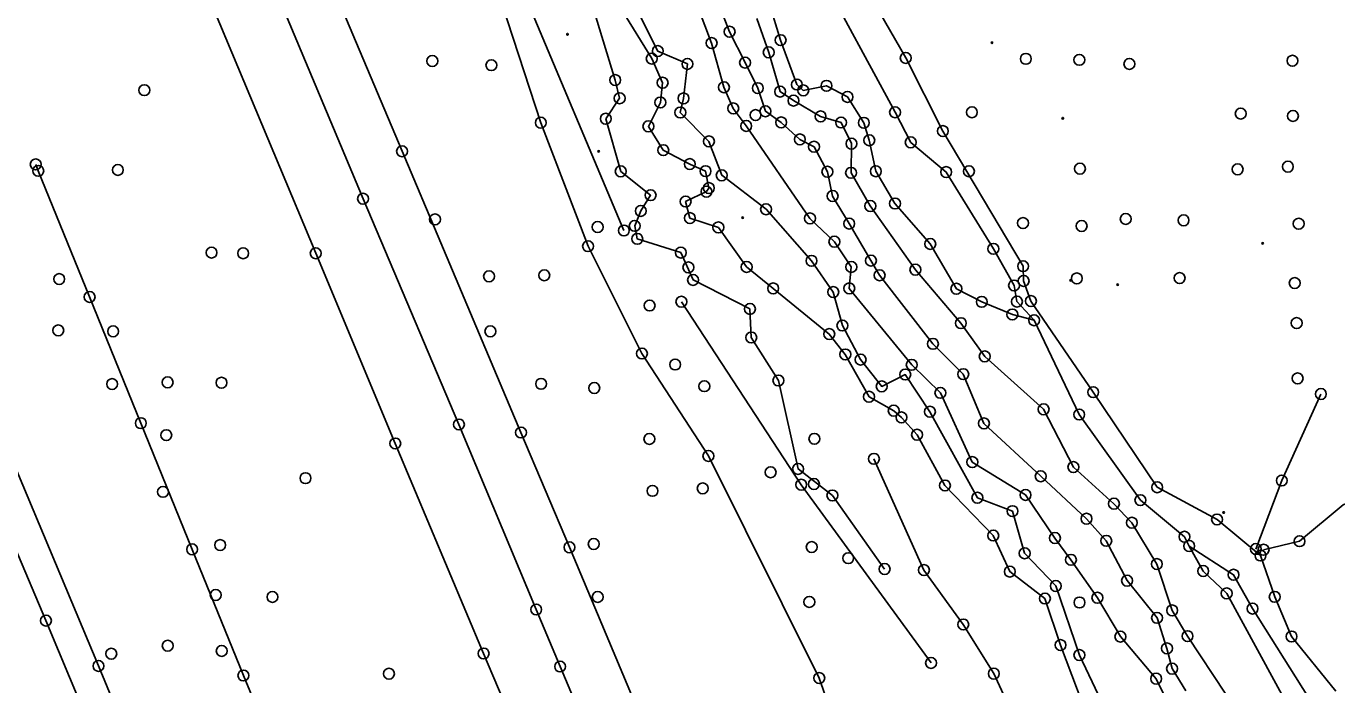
# Model space of a CAD drawing. Extents: x 20503438 to 20508873, y 7964251 to 7984667.
# Drawn here: x 20506012.3 to 20506253, y 7976082.3 to 7976203.2 of the extents above; entities that cross this region are included whole.
import ezdxf

# ---------------------------------------------------------------- set-up
doc = ezdxf.new("R2010")
doc.units = 0
for name, color, linetype in [('SurBreakLine', 7, 'Continuous'), ('SurControl', 7, 'Continuous'), ('SurDrainageArrowDown', 7, 'Continuous'), ('SurDrainageArrowUp', 7, 'Continuous'), ('SurEdgeRoadPaved', 7, 'Continuous'), ('SurEdgeShoulderPaved', 7, 'Continuous'), ('SurFenceWire', 7, 'Continuous'), ('SurPointsNonDTM', 7, 'Continuous'), ('SurSurveyPoints', 7, 'Continuous')]:
    doc.layers.add(name, color=color, linetype=linetype)

msp = doc.modelspace()

# ---------------------------------------------------------------- linework, layer by layer
at = {"layer": 'SurBreakLine'}
for points in [[(20505948.4, 7976440.27), (20505966.85, 7976397.06), (20506023.36, 7976261.75), (20506041.13, 7976219.76), (20506046.8, 7976206.26), (20506065.51, 7976161.54), (20506080.11, 7976126.62), (20506096.34, 7976088.07), (20506109.89, 7976056.1), (20506152.29, 7975956.2), (20506170.93, 7975911.54), (20506188.78, 7975869.57), (20506237.85, 7975752.64), (20506255.76, 7975710.06), (20506257.96, 7975704.85), (20506266.89, 7975683.65), (20506275.92, 7975662.23), (20506291.46, 7975625.08), (20506306.43, 7975588.4), (20506320.89, 7975553.64), (20506349.14, 7975482.98), (20506362.94, 7975447.73)], [(20506252.83, 7976081.18), (20506244.7, 7976091.19), (20506241.61, 7976098.47), (20506239, 7976106.05), (20506231.02, 7976112.67), (20506220.03, 7976118.59), (20506208.28, 7976136.03), (20506196.84, 7976152.75), (20506195.49, 7976156.45), (20506195.41, 7976159.16), (20506180.67, 7976183.96), (20506173.86, 7976197.39), (20506167.22, 7976209.04), (20506165, 7976221.04), (20506164.24, 7976230), (20506163.41, 7976237.03)], [(20506197.43, 7976149.24), (20506194.27, 7976152.66), (20506193.75, 7976155.62), (20506189.94, 7976162.35), (20506181.28, 7976176.43), (20506174.77, 7976181.89), (20506171.89, 7976187.42), (20506162.49, 7976204.8), (20506160.73, 7976221.81), (20506159.92, 7976228.39), (20506150.91, 7976228.05)], [(20506250.08, 7976067.42), (20506232.79, 7976099.11), (20506228.48, 7976103.21), (20506225.9, 7976107.8), (20506225.04, 7976109.51), (20506216.94, 7976116.22), (20506205.71, 7976131.93), (20506197.43, 7976149.24), (20506193.43, 7976150.3), (20506187.82, 7976152.62), (20506183.16, 7976155.02), (20506178.35, 7976163.24), (20506171.88, 7976170.67), (20506168.36, 7976176.59), (20506167.16, 7976182.27), (20506166.16, 7976185.48), (20506163.16, 7976190.23), (20506159.3, 7976192.27), (20506155.03, 7976191.43), (20506153.86, 7976192.5), (20506150.87, 7976200.65), (20506146.84, 7976213.91), (20506142.79, 7976222.07), (20506142.8, 7976223.66)], [(20506169.97, 7976103.58), (20506160.38, 7976117.08), (20506154.08, 7976121.94), (20506150.47, 7976138.18), (20506145.48, 7976146.07), (20506145.25, 7976151.32), (20506134.8, 7976156.63), (20506132.55, 7976161.65), (20506124.56, 7976164.18), (20506124.08, 7976166.56), (20506125.2, 7976169.31), (20506127, 7976172.19), (20506121.51, 7976176.57), (20506118.77, 7976186.22), (20506121.32, 7976189.98), (20506120.5, 7976193.33), (20506116.5, 7976206.36)], [(20506121.75, 7976206.09), (20506127.21, 7976197.26), (20506129.21, 7976192.83), (20506128.79, 7976189.21), (20506126.59, 7976184.83), (20506129.33, 7976180.46), (20506134.2, 7976177.91), (20506137.09, 7976176.6), (20506137.7, 7976173.5), (20506137.26, 7976172.84), (20506133.42, 7976171.03), (20506134.21, 7976167.99), (20506139.44, 7976166.28), (20506144.64, 7976159.02), (20506149.51, 7976155.08), (20506159.81, 7976146.71), (20506162.76, 7976142.96), (20506167.11, 7976135.2), (20506171.65, 7976132.64), (20506173.07, 7976131.4), (20506175.93, 7976128.22), (20506181.05, 7976118.91), (20506189.93, 7976109.72), (20506192.97, 7976103.1), (20506199.42, 7976098.16), (20506202.28, 7976089.62), (20506208.32, 7976073.55)], [(20506124.19, 7976206.86), (20506128.32, 7976198.64), (20506133.77, 7976196.29), (20506133.04, 7976189.95), (20506132.46, 7976187.37), (20506137.71, 7976182.06), (20506140.07, 7976175.84), (20506148.21, 7976169.61), (20506156.55, 7976160.15), (20506160.54, 7976154.41), (20506162.23, 7976148.27), (20506165.57, 7976142.02), (20506169.45, 7976137.1), (20506173.77, 7976139.28), (20506178.3, 7976132.45), (20506187.02, 7976116.66), (20506193.46, 7976114.2), (20506195.69, 7976106.47), (20506201.41, 7976100.46), (20506205.75, 7976087.79), (20506212.1, 7976074.39)], [(20506135.71, 7976206.57), (20506138.2, 7976200.11), (20506140.47, 7976192), (20506142.19, 7976188.12), (20506144.56, 7976184.91), (20506156.27, 7976167.93), (20506160.75, 7976163.66), (20506163.86, 7976159.02), (20506163.49, 7976155.09), (20506174.96, 7976141.06), (20506180.21, 7976135.91), (20506186.08, 7976123.21), (20506195.85, 7976117.17), (20506201.25, 7976109.27), (20506204.19, 7976105.27), (20506209.05, 7976098.3), (20506213.27, 7976091.17), (20506219.84, 7976083.45), (20506223.83, 7976075.35)], [(20506232.64, 7976080.6), (20506225.6, 7976091.26), (20506222.78, 7976095.98), (20506219.97, 7976104.48), (20506215.38, 7976112.08), (20506212.08, 7976115.57), (20506204.65, 7976122.29), (20506199.17, 7976132.89), (20506188.36, 7976142.61), (20506183.98, 7976148.7), (20506175.63, 7976158.52), (20506167.35, 7976170.21), (20506163.82, 7976176.3), (20506163.89, 7976181.65), (20506161.99, 7976185.53), (20506158.21, 7976186.65), (20506153.24, 7976189.55), (20506150.79, 7976191.21), (20506148.7, 7976198.41), (20506146.53, 7976204.65)], [(20506321.91, 7975951.28), (20506292.04, 7975971.7), (20506276.55, 7975986.99), (20506267.72, 7975999.31), (20506246.1, 7976007.41), (20506225.53, 7976028.87), (20506205.19, 7976053.67), (20506197.03, 7976069.21), (20506190.03, 7976084.37), (20506184.41, 7976093.4), (20506177.2, 7976103.38), (20506168.01, 7976123.8)], [(20506347.48, 7975964.11), (20506326.41, 7975985.98), (20506323.96, 7975995.07), (20506319.08, 7976004.25), (20506305.08, 7976014.1), (20506291.99, 7976025.09), (20506276.63, 7976042.56), (20506254.69, 7976069.09), (20506237.54, 7976096.31), (20506234.05, 7976102.52), (20506225.9, 7976107.8)]]:
    msp.add_lwpolyline(points, dxfattribs=at)
at = {"layer": 'SurControl'}
for centre in [(20506111.74, 7976201.72), (20506189.68, 7976200.18), (20506202.69, 7976186.31), (20506117.47, 7976180.23), (20506143.92, 7976168.08), (20506239.41, 7976163.35), (20506204.13, 7976156.55), (20506212.78, 7976155.77), (20506232.23, 7976113.95)]:
    msp.add_circle(centre, 0.15, dxfattribs=at)
at = {"layer": 'SurDrainageArrowDown'}
for points in [[(20506195.88, 7976000.66), (20506177.48, 7976040.33), (20506165.97, 7976060.78), (20506157.97, 7976083.56), (20506137.62, 7976124.34), (20506125.41, 7976143.13), (20506115.51, 7976162.83), (20506106.84, 7976185.5), (20506100.72, 7976204.22), (20506092.06, 7976228.8), (20506081.93, 7976251.94), (20506071.16, 7976278.18), (20506056.4, 7976317.29), (20506048.65, 7976334.89), (20506051.6, 7976339.7)], [(20506209.68, 7975716.34), (20506199.78, 7975739.3), (20506189.89, 7975762.26), (20506179.99, 7975785.21), (20506170.1, 7975808.17), (20506160.2, 7975831.13), (20506150.31, 7975854.09), (20506140.42, 7975877.04), (20506130.52, 7975900), (20506120.64, 7975922.97), (20506110.83, 7975945.96), (20506101.02, 7975968.95), (20506091.21, 7975991.95), (20506081.4, 7976014.94), (20506071.59, 7976037.93), (20506061.78, 7976060.93), (20506052.23, 7976084.03), (20506042.81, 7976107.19), (20506033.39, 7976130.35), (20506023.98, 7976153.51), (20506014.56, 7976176.66), (20506014.08, 7976177.84)], [(20506286.01, 7976123.08), (20506266.84, 7976120.41), (20506254.19, 7976115.34), (20506246.17, 7976108.68), (20506239.57, 7976107.11)]]:
    msp.add_lwpolyline(points, dxfattribs=at)
at = {"layer": 'SurDrainageArrowUp'}
for points in [[(20506139.14, 7976208.26), (20506141.51, 7976202.19), (20506144.34, 7976196.53), (20506146.69, 7976191.84), (20506148.08, 7976187.6), (20506150.98, 7976185.55), (20506154.41, 7976182.43), (20506157.01, 7976181.09), (20506159.47, 7976176.49), (20506160.42, 7976172.04), (20506163.47, 7976166.97), (20506167.47, 7976160.18), (20506169.05, 7976157.49), (20506178.85, 7976144.91), (20506184.41, 7976139.34), (20506188.22, 7976130.3), (20506198.65, 7976120.6), (20506207.05, 7976112.81), (20506210.68, 7976108.75), (20506214.5, 7976101.44), (20506220.01, 7976094.61), (20506221.83, 7976089.01), (20506222.76, 7976085.29), (20506225.31, 7976081.21)], [(20506238.15, 7976107.25), (20506242.91, 7976119.82), (20506250.09, 7976135.7)]]:
    msp.add_lwpolyline(points, dxfattribs=at)
at = {"layer": 'SurEdgeRoadPaved'}
for points in [[(20505973.34, 7976438.98), (20505987.53, 7976403.61), (20506003.07, 7976367.49), (20506018.95, 7976328.88), (20506025.44, 7976313.31), (20506044.67, 7976267.48), (20506061.06, 7976228.29), (20506067.76, 7976212.43), (20506081.36, 7976180.25), (20506103.2, 7976128.63), (20506112.1, 7976107.56), (20506128.65, 7976068.25), (20506136.4, 7976049.83), (20506153.65, 7976009.14), (20506168.49, 7975974.01), (20506178.44, 7975950.63), (20506193.04, 7975916.4), (20506208.43, 7975879.89), (20506224.55, 7975842.62), (20506237.48, 7975811.98)], [(20506278.91, 7975465.84), (20506257.71, 7975518.12), (20506250.34, 7975536.21), (20506236.76, 7975569.18), (20506175.22, 7975717.06), (20506144.4, 7975789.63), (20506112.25, 7975866.01), (20506069.58, 7975966.38), (20506037.98, 7976041.41), (20506015.97, 7976094.11), (20505947.59, 7976255.69), (20505927.83, 7976303), (20505916.28, 7976330.64), (20505901.17, 7976367.49), (20505888.02, 7976400.52), (20505875.61, 7976430.87)], [(20506375.71, 7975448.39), (20506362.64, 7975481.5), (20506329.83, 7975562.96), (20506317.59, 7975593.18), (20506238.7, 7975783.34), (20506212.9, 7975845.26), (20506167.37, 7975951.08), (20506129.46, 7976040.57), (20506122.49, 7976056.94), (20506110.39, 7976085.68), (20506105.99, 7976096.14), (20506091.81, 7976130.11), (20506074.2, 7976171.54), (20506054.82, 7976217.77), (20506019.21, 7976302.51), (20505976.84, 7976403.26), (20505970.11, 7976419.35)]]:
    msp.add_lwpolyline(points, dxfattribs=at)
at = {"layer": 'SurEdgeShoulderPaved'}
msp.add_lwpolyline([(20505889.98, 7976411.65), (20505895.55, 7976397.9), (20505920.61, 7976336.44), (20505950.34, 7976264.44), (20506010.6, 7976121.59), (20506025.61, 7976085.79), (20506040.8, 7976049.02), (20506074.56, 7975969.59), (20506097.02, 7975916.55), (20506142.06, 7975809.67), (20506177.13, 7975727.28), (20506237.29, 7975584.09), (20506267.06, 7975511.74), (20506296.53, 7975437.96)], dxfattribs=at)
at = {"layer": 'SurFenceWire'}
for points in [[(20506122.09, 7976165.71), (20506103.78, 7976209.24), (20506085.95, 7976253.82), (20506074.6, 7976283.74), (20506061.91, 7976312.85), (20506053.1, 7976329.73), (20506052.74, 7976342.91), (20506048.15, 7976350.45)], [(20506178.51, 7976086.34), (20506154.66, 7976119.05), (20506132.65, 7976152.64)]]:
    msp.add_lwpolyline(points, dxfattribs=at)
at = {"layer": 'SurPointsNonDTM'}
for centre in [(20506122.09, 7976165.71), (20506133.95, 7976158.94), (20506132.65, 7976152.64), (20506126.82, 7976151.94), (20506131.51, 7976141.11), (20506149.04, 7976121.34), (20506154.66, 7976119.05), (20506163.29, 7976105.57), (20506178.51, 7976086.34)]:
    msp.add_circle(centre, 1, dxfattribs=at)
at = {"layer": 'SurSurveyPoints'}
for centre in [(20506141.51, 7976202.19), (20506150.87, 7976200.65), (20506128.32, 7976198.64), (20506138.2, 7976200.11), (20506148.7, 7976198.41), (20506086.92, 7976196.82), (20506097.77, 7976196.05), (20506127.21, 7976197.26), (20506133.77, 7976196.29), (20506144.34, 7976196.53), (20506173.86, 7976197.39), (20506195.91, 7976197.22), (20506205.73, 7976197.03), (20506214.92, 7976196.29), (20506244.87, 7976196.87), (20506120.5, 7976193.33), (20506034.03, 7976191.47), (20506129.21, 7976192.83), (20506140.47, 7976192), (20506146.69, 7976191.84), (20506150.79, 7976191.21), (20506153.86, 7976192.5), (20506155.03, 7976191.43), (20506159.3, 7976192.27), (20506121.32, 7976189.98), (20506128.79, 7976189.21), (20506133.04, 7976189.95), (20506153.24, 7976189.55), (20506163.16, 7976190.23), (20506118.77, 7976186.22), (20506132.46, 7976187.37), (20506142.19, 7976188.12), (20506146.27, 7976186.9), (20506148.08, 7976187.6), (20506158.21, 7976186.65), (20506171.89, 7976187.42), (20506186, 7976187.41), (20506235.37, 7976187.17), (20506244.96, 7976186.74), (20506106.84, 7976185.5), (20506126.59, 7976184.83), (20506144.56, 7976184.91), (20506150.98, 7976185.55), (20506161.99, 7976185.53), (20506166.16, 7976185.48), (20506180.67, 7976183.96), (20506137.71, 7976182.06), (20506154.41, 7976182.43), (20506157.01, 7976181.09), (20506163.89, 7976181.65), (20506167.16, 7976182.27), (20506174.77, 7976181.89), (20506081.36, 7976180.25), (20506129.33, 7976180.46), (20506014.08, 7976177.84), (20506014.56, 7976176.66), (20506029.17, 7976176.82), (20506121.51, 7976176.57), (20506134.2, 7976177.91), (20506137.09, 7976176.6), (20506159.47, 7976176.49), (20506163.82, 7976176.3), (20506168.36, 7976176.59), (20506181.28, 7976176.43), (20506185.46, 7976176.59), (20506205.84, 7976177.06), (20506234.79, 7976176.94), (20506244.03, 7976177.43), (20506140.07, 7976175.84), (20506074.2, 7976171.54), (20506127, 7976172.19), (20506137.26, 7976172.84), (20506137.7, 7976173.5), (20506160.42, 7976172.04), (20506125.2, 7976169.31), (20506133.42, 7976171.03), (20506148.21, 7976169.61), (20506167.35, 7976170.21), (20506171.88, 7976170.67), (20506087.41, 7976167.75), (20506124.08, 7976166.56), (20506134.21, 7976167.99), (20506156.27, 7976167.93), (20506163.47, 7976166.97), (20506195.39, 7976167.07), (20506206.15, 7976166.54), (20506214.26, 7976167.83), (20506224.87, 7976167.58), (20506246.01, 7976166.95), (20506117.28, 7976166.35), (20506124.56, 7976164.18), (20506139.44, 7976166.28), (20506115.51, 7976162.83), (20506160.75, 7976163.66), (20506178.35, 7976163.24), (20506189.94, 7976162.35), (20506046.37, 7976161.65), (20506052.18, 7976161.54), (20506065.51, 7976161.54), (20506132.55, 7976161.65), (20506156.55, 7976160.15), (20506167.47, 7976160.18), (20506097.33, 7976157.3), (20506107.48, 7976157.49), (20506144.64, 7976159.02), (20506163.86, 7976159.02), (20506169.05, 7976157.49), (20506175.63, 7976158.52), (20506195.41, 7976159.16), (20506205.27, 7976156.92), (20506224.14, 7976156.98), (20506018.4, 7976156.8), (20506134.8, 7976156.63), (20506149.51, 7976155.08), (20506163.49, 7976155.09), (20506183.16, 7976155.02), (20506193.75, 7976155.62), (20506195.49, 7976156.45), (20506245.28, 7976156.07), (20506023.98, 7976153.51), (20506160.54, 7976154.41), (20506187.82, 7976152.62), (20506194.27, 7976152.66), (20506196.84, 7976152.75), (20506145.25, 7976151.32), (20506193.43, 7976150.3), (20506018.23, 7976147.38), (20506162.23, 7976148.27), (20506183.98, 7976148.7), (20506197.43, 7976149.24), (20506245.64, 7976148.72), (20506028.3, 7976147.2), (20506097.58, 7976147.2), (20506145.48, 7976146.07), (20506159.81, 7976146.71), (20506178.85, 7976144.91), (20506125.41, 7976143.13), (20506162.76, 7976142.96), (20506188.36, 7976142.61), (20506165.57, 7976142.02), (20506174.96, 7976141.06), (20506038.3, 7976137.84), (20506048.2, 7976137.77), (20506150.47, 7976138.18), (20506173.77, 7976139.28), (20506184.41, 7976139.34), (20506245.82, 7976138.56), (20506028.12, 7976137.53), (20506106.9, 7976137.57), (20506116.65, 7976136.8), (20506136.87, 7976137.13), (20506169.45, 7976137.1), (20506180.21, 7976135.91), (20506208.28, 7976136.03), (20506250.09, 7976135.7), (20506167.11, 7976135.2), (20506199.17, 7976132.89), (20506171.65, 7976132.64), (20506173.07, 7976131.4), (20506178.3, 7976132.45), (20506205.71, 7976131.93), (20506033.39, 7976130.35), (20506038.06, 7976128.15), (20506091.81, 7976130.11), (20506103.2, 7976128.63), (20506175.93, 7976128.22), (20506188.22, 7976130.3), (20506080.11, 7976126.62), (20506126.78, 7976127.45), (20506157.08, 7976127.48), (20506137.62, 7976124.34), (20506168.01, 7976123.8), (20506186.08, 7976123.21), (20506154.08, 7976121.94), (20506204.65, 7976122.29), (20506063.63, 7976120.25), (20506136.57, 7976118.38), (20506156.99, 7976119.18), (20506181.05, 7976118.91), (20506198.65, 7976120.6), (20506220.03, 7976118.59), (20506242.91, 7976119.82), (20506037.46, 7976117.74), (20506127.35, 7976117.92), (20506160.38, 7976117.08), (20506187.02, 7976116.66), (20506195.85, 7976117.17), (20506216.94, 7976116.22), (20506193.46, 7976114.2), (20506212.08, 7976115.57), (20506207.05, 7976112.81), (20506215.38, 7976112.08), (20506231.02, 7976112.67), (20506189.93, 7976109.72), (20506201.25, 7976109.27), (20506210.68, 7976108.75), (20506225.04, 7976109.51), (20506042.81, 7976107.19), (20506047.96, 7976107.98), (20506112.1, 7976107.56), (20506116.55, 7976108.17), (20506156.59, 7976107.61), (20506195.69, 7976106.47), (20506225.9, 7976107.8), (20506238.15, 7976107.25), (20506239.57, 7976107.11), (20506246.17, 7976108.68), (20506204.19, 7976105.27), (20506219.97, 7976104.48), (20506239, 7976106.05), (20506169.97, 7976103.58), (20506177.2, 7976103.38), (20506192.97, 7976103.1), (20506228.48, 7976103.21), (20506234.05, 7976102.52), (20506201.41, 7976100.46), (20506214.5, 7976101.44), (20506047.14, 7976098.81), (20506057.56, 7976098.45), (20506117.3, 7976098.45), (20506156.15, 7976097.54), (20506199.42, 7976098.16), (20506205.76, 7976097.43), (20506209.05, 7976098.3), (20506232.79, 7976099.11), (20506241.61, 7976098.47), (20506105.99, 7976096.14), (20506220.01, 7976094.61), (20506222.78, 7976095.98), (20506237.54, 7976096.31), (20506015.97, 7976094.11), (20506184.41, 7976093.4), (20506038.32, 7976089.5), (20506202.28, 7976089.62), (20506213.27, 7976091.17), (20506225.6, 7976091.26), (20506244.7, 7976091.19), (20506027.96, 7976088.03), (20506048.24, 7976088.54), (20506096.34, 7976088.07), (20506205.75, 7976087.79), (20506221.83, 7976089.01), (20506025.61, 7976085.79), (20506110.39, 7976085.68), (20506222.76, 7976085.29), (20506052.23, 7976084.03), (20506078.95, 7976084.35), (20506157.97, 7976083.56), (20506190.03, 7976084.37), (20506219.84, 7976083.45)]:
    msp.add_circle(centre, 1, dxfattribs=at)

doc.saveas('drawing.dxf')
